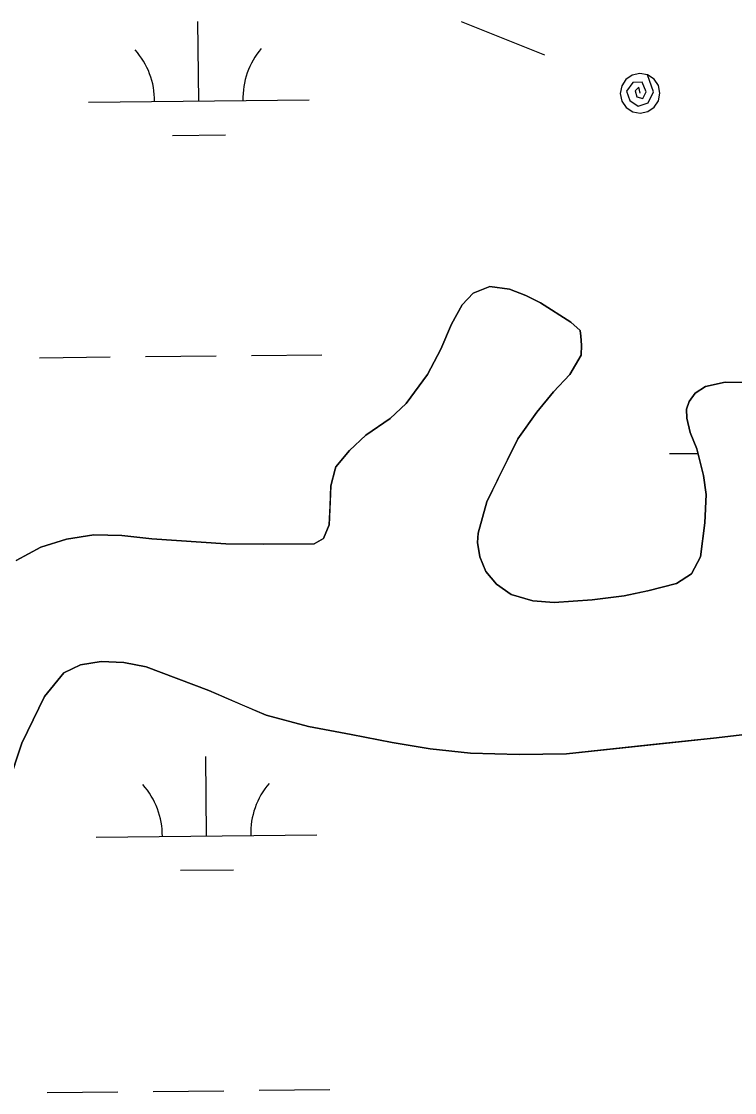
# Model space of a CAD drawing. Extents: x 3734862 to 3772949, y 391520 to 417239.
# Drawn here: x 3758678.7 to 3759001.7, y 412579.4 to 413064.3 of the extents above; entities that cross this region are included whole.
import ezdxf

# ---------------------------------------------------------------- set-up
doc = ezdxf.new("R2010")
doc.units = 0
for name, color, linetype in [('V-TOPO-SHOR', 7, 'Continuous'), ('V-UTIL-LINE', 7, 'Continuous'), ('V-WETL-SWMP', 7, 'Continuous')]:
    doc.layers.add(name, color=color, linetype=linetype)

msp = doc.modelspace()

# ---------------------------------------------------------------- linework, layer by layer
at = {"layer": 'V-TOPO-SHOR'}
for points in [[(3758676.32, 412820.29), (3758687.46, 412826.25), (3758699.2, 412829.85), (3758711.54, 412831.89), (3758724.29, 412831.58), (3758737.83, 412830.1), (3758771.38, 412827.77), (3758788.25, 412827.68), (3758802.17, 412827.77), (3758811.38, 412827.83), (3758815.48, 412830.21), (3758818.19, 412836.3), (3758818.53, 412844.93), (3758818.86, 412853.96), (3758820.77, 412861.62), (3758821.16, 412862.6), (3758827.39, 412870.09), (3758834.8, 412877), (3758845.73, 412884.53), (3758852.94, 412891.24), (3758862.66, 412904.44), (3758868.67, 412915.85), (3758873.49, 412927.26), (3758878.34, 412935.92), (3758883.41, 412941.24), (3758890.84, 412944.23), (3758899.87, 412943.11), (3758907.14, 412940.22), (3758913.83, 412936.93), (3758927.61, 412928.19), (3758931.76, 412924.3), (3758932.16, 412921.75), (3758932.39, 412917.64), (3758932.22, 412913.12), (3758927.18, 412904.46), (3758919.78, 412896.57), (3758912.19, 412887.3), (3758903.64, 412875.29), (3758894.73, 412857.39), (3758889.5, 412846.76), (3758885.67, 412832.62), (3758885.31, 412828.3), (3758886.33, 412821.84), (3758889.12, 412815.19), (3758893.86, 412809.53), (3758900.56, 412804.87), (3758910.38, 412801.99), (3758920, 412801.27), (3758937.25, 412802.36), (3758951.75, 412804.22), (3758962.32, 412806.44), (3758962.52, 412806.44), (3758975.44, 412809.86)], [(3758975.44, 412809.86), (3758982.27, 412814.22), (3758986.34, 412821.89), (3758988.21, 412837.2), (3758988.91, 412850.15), (3758987.67, 412858.77), (3758984.66, 412870.71), (3758981.67, 412878.14), (3758980.06, 412884.61), (3758980.03, 412888.72), (3758981.19, 412892.26), (3758983.9, 412896.01), (3758988.59, 412898.98), (3758997.4, 412900.99), (3759007.41, 412900.86)], [(3759008.94, 412741.79), (3758992.25, 412739.86), (3758967.6, 412737.18), (3758925.67, 412732.77), (3758904.21, 412732.45), (3758882.16, 412732.93), (3758863.89, 412734.99), (3758846.62, 412737.83), (3758828.16, 412741.48), (3758808.71, 412745.13), (3758789.65, 412750.17), (3758778.94, 412754.78), (3758763.67, 412761.39), (3758735.3, 412772.03), (3758725.18, 412774.05), (3758714.85, 412774.49), (3758705.51, 412772.94), (3758697.95, 412769.39), (3758689.17, 412758.7), (3758678.95, 412737.48), (3758672.52, 412718.43)]]:
    msp.add_lwpolyline(points, dxfattribs=at)
at = {"layer": 'V-UTIL-LINE'}
for points in [[(3758877.85, 413064.26), (3758915.63, 413049.11)], [(3758958.95, 413031.72), (3758958.31, 413034.53), (3758956.75, 413032.8), (3758957.43, 413030.14), (3758960.25, 413029.36), (3758961.66, 413032.45), (3758959.93, 413036.8), (3758955.67, 413036.6), (3758952.72, 413032.73), (3758954.31, 413028.43), (3758958, 413025.91), (3758962.59, 413027.38), (3758964.94, 413032.36), (3758962.31, 413040.08), (3758958.85, 413040.72), (3758955.42, 413040), (3758952.52, 413038.02), (3758950.6, 413035.07), (3758949.95, 413031.62), (3758950.68, 413028.19), (3758952.66, 413025.29), (3758955.6, 413023.37), (3758959.05, 413022.72), (3758962.49, 413023.45), (3758965.39, 413025.43), (3758967.31, 413028.37), (3758967.95, 413031.82), (3758967.23, 413035.26), (3758965.25, 413038.16), (3758962.31, 413040.08)]]:
    msp.add_lwpolyline(points, dxfattribs=at)
at = {"layer": 'V-WETL-SWMP'}
for p, q in [((3758759.06, 413028.21), (3758758.68, 413064.21)), ((3758709.07, 413027.68), (3758809.06, 413028.74)), ((3758747.23, 413012.65), (3758771.23, 413012.91)), ((3758890.84, 412944.23), (3758883.41, 412941.24)), ((3758899.87, 412943.12), (3758890.84, 412944.23)), ((3758883.41, 412941.24), (3758878.34, 412935.92)), ((3758907.14, 412940.22), (3758899.87, 412943.12)), ((3758913.83, 412936.93), (3758907.14, 412940.22)), ((3758878.34, 412935.92), (3758873.49, 412927.26)), ((3758927.61, 412928.19), (3758913.83, 412936.93)), ((3758873.49, 412927.26), (3758868.67, 412915.85)), ((3758931.76, 412924.3), (3758927.61, 412928.19)), ((3758932.16, 412921.75), (3758931.76, 412924.3)), ((3758932.39, 412917.64), (3758932.16, 412921.75)), ((3758868.67, 412915.85), (3758862.66, 412904.44)), ((3758932.22, 412913.12), (3758932.39, 412917.64)), ((3758686.88, 412912.01), (3758718.88, 412912.35)), ((3758734.88, 412912.52), (3758766.87, 412912.85)), ((3758782.87, 412913.02), (3758814.87, 412913.36)), ((3758927.18, 412904.46), (3758932.22, 412913.12)), ((3758862.66, 412904.44), (3758852.94, 412891.24)), ((3758919.78, 412896.57), (3758927.18, 412904.46)), ((3758997.4, 412900.99), (3758988.59, 412898.98)), ((3759007.41, 412900.86), (3758997.4, 412900.99)), ((3758912.19, 412887.31), (3758919.78, 412896.57)), ((3758983.9, 412896), (3758981.18, 412892.26)), ((3758988.59, 412898.98), (3758983.9, 412896)), ((3758852.94, 412891.24), (3758845.73, 412884.53)), ((3758981.18, 412892.26), (3758980.03, 412888.72)), ((3758903.64, 412875.29), (3758912.19, 412887.31)), ((3758980.03, 412888.72), (3758980.06, 412884.61)), ((3758845.73, 412884.53), (3758834.79, 412877)), ((3758980.06, 412884.61), (3758981.67, 412878.14)), ((3758834.79, 412877), (3758827.39, 412870.09)), ((3758981.67, 412878.14), (3758984.66, 412870.71)), ((3758889.5, 412846.76), (3758903.64, 412875.29)), ((3758827.39, 412870.09), (3758821.16, 412862.6)), ((3758972.2, 412868.59), (3758985.16, 412868.73)), ((3758984.66, 412870.71), (3758987.67, 412858.77)), ((3758820.77, 412861.62), (3758818.86, 412853.96)), ((3758821.16, 412862.6), (3758820.77, 412861.62)), ((3758987.67, 412858.77), (3758988.91, 412850.15)), ((3758818.86, 412853.96), (3758818.19, 412836.3)), ((3758885.67, 412832.62), (3758889.5, 412846.76)), ((3758988.91, 412850.15), (3758988.21, 412837.2)), ((3758988.21, 412837.2), (3758986.34, 412821.89)), ((3758818.19, 412836.3), (3758815.49, 412830.21)), ((3758885.31, 412828.3), (3758885.67, 412832.62)), ((3758699.2, 412829.85), (3758687.46, 412826.25)), ((3758711.54, 412831.89), (3758699.2, 412829.85)), ((3758724.29, 412831.58), (3758711.54, 412831.89)), ((3758737.83, 412830.1), (3758724.29, 412831.58)), ((3758771.38, 412827.77), (3758737.83, 412830.1)), ((3758788.24, 412827.68), (3758771.38, 412827.77)), ((3758811.38, 412827.83), (3758788.24, 412827.68)), ((3758815.49, 412830.21), (3758811.38, 412827.83)), ((3758886.33, 412821.84), (3758885.31, 412828.3)), ((3758687.46, 412826.25), (3758676.32, 412820.29)), ((3758889.12, 412815.19), (3758886.33, 412821.84)), ((3758986.34, 412821.89), (3758982.27, 412814.22)), ((3758893.86, 412809.53), (3758889.12, 412815.19)), ((3758982.27, 412814.22), (3758975.44, 412809.86)), ((3758900.56, 412804.87), (3758893.86, 412809.53)), ((3758975.44, 412809.86), (3758962.52, 412806.44)), ((3758910.38, 412801.99), (3758900.56, 412804.87)), ((3758951.75, 412804.22), (3758937.25, 412802.36)), ((3758962.52, 412806.44), (3758951.75, 412804.22)), ((3758920, 412801.27), (3758910.38, 412801.99)), ((3758937.25, 412802.36), (3758920, 412801.27)), ((3758762.58, 412695.55), (3758762.2, 412731.55)), ((3758712.58, 412695.03), (3758812.57, 412696.08)), ((3758750.74, 412680), (3758774.74, 412680.25)), ((3758738.39, 412579.86), (3758770.39, 412580.2)), ((3758786.39, 412580.37), (3758818.39, 412580.7)), ((3758690.39, 412579.35), (3758722.39, 412579.69))]:
    msp.add_line(p, q, dxfattribs=at)
msp.add_lwpolyline([(3758672.52, 412718.43), (3758678.95, 412737.48), (3758689.16, 412758.69), (3758697.95, 412769.39), (3758705.51, 412772.94), (3758714.85, 412774.49), (3758725.18, 412774.05), (3758735.3, 412772.03), (3758763.67, 412761.39), (3758789.65, 412750.17), (3758808.71, 412745.13), (3758828.16, 412741.48), (3758846.62, 412737.83), (3758863.9, 412734.99), (3758882.16, 412732.93), (3758904.21, 412732.45), (3758925.67, 412732.77), (3758992.25, 412739.86), (3759008.94, 412741.79)], dxfattribs=at)
for centre, start, end in [((3758703.82, 413028.1), 359.8334, 41.377), ((3758814.3, 413029.27), 139.8334, 181.377), ((3758707.33, 412695.45), 359.8334, 41.377), ((3758817.81, 412696.61), 139.8334, 181.377)]:
    msp.add_arc(centre, 35.25, start, end, dxfattribs=at)

doc.saveas('drawing.dxf')
